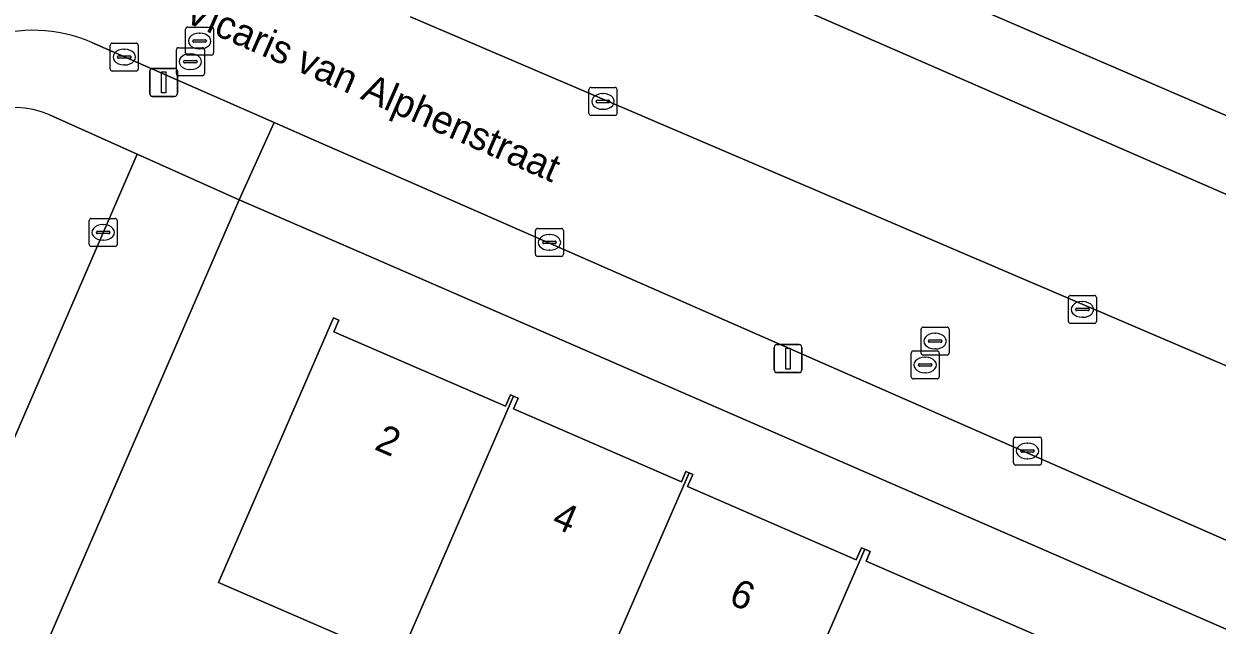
# Model space of a CAD drawing. Extents: x 162803 to 163818, y 381639 to 382475.
# Drawn here: x 163434.41 to 163477.02, y 381927.23 to 381948.71 of the extents above; entities that cross this region are included whole.
import ezdxf

# ---------------------------------------------------------------- set-up
doc = ezdxf.new("R2010")
doc.units = 0
for name, color, linetype in [('IMGEO_Berm_groen', 7, 'Continuous'), ('IMGEO_Erf', 7, 'Continuous'), ('IMGEO_Kolk', 7, 'Continuous'), ('IMGEO_Lichtmast', 7, 'Continuous'), ('IMGEO_Openbare_ruimte_label', 7, 'Continuous'), ('IMGEO_Pand', 7, 'Continuous'), ('IMGEO_Pand_nummerreeks', 7, 'Continuous'), ('IMGEO_Parkeervlak_open', 7, 'Continuous'), ('IMGEO_Rijbaan_lokaal_open', 7, 'Continuous'), ('IMGEO_Rioolput', 7, 'Continuous'), ('IMGEO_Voetpad_open', 7, 'Continuous')]:
    doc.layers.add(name, color=color, linetype=linetype)

msp = doc.modelspace()

# ---------------------------------------------------------------- linework, layer by layer
at = {"layer": 'IMGEO_Berm_groen'}
for points in [[(163438.452, 381944.062), (163435.326, 381945.463)], [(163431.316, 381943.902), (163429.894, 381940.604), (163430.216, 381936.107), (163429.958, 381934.59), (163427.092, 381927.892), (163430.782, 381926.338), (163438.452, 381944.062)]]:
    msp.add_lwpolyline(points, dxfattribs=at)
msp.add_arc((163434.102, 381942.677), 3.043, 66.2746, 156.265, dxfattribs=at)
at = {"layer": 'IMGEO_Erf'}
for points in [[(163484.415, 381924), (163446.469, 381940.527), (163442.096, 381942.431), (163434.604, 381925.154), (163442.568, 381921.71), (163443.812, 381924.566), (163446.642, 381923.333), (163449.449, 381922.109), (163448.205, 381919.253), (163454.882, 381916.337), (163456.111, 381919.165), (163459.034, 381917.895), (163461.956, 381916.624), (163460.722, 381913.785), (163464.205, 381912.264), (163465.472, 381915.138), (163467.704, 381914.155), (163466.437, 381911.28), (163467.494, 381910.814), (163468.738, 381913.669), (163471.707, 381912.375), (163474.449, 381911.18), (163473.205, 381908.325), (163480.407, 381905.096)], [(163447.785, 381925.962), (163441.356, 381928.756), (163442.592, 381931.598), (163445.467, 381938.209), (163445.66, 381938.125), (163445.481, 381937.715), (163451.602, 381935.054), (163451.779, 381935.461), (163451.893, 381935.411), (163452.06, 381935.339), (163451.895, 381934.959), (163457.886, 381932.354), (163458.047, 381932.723), (163458.161, 381932.673), (163458.293, 381932.616), (163458.105, 381932.184), (163464.13, 381929.564), (163464.318, 381929.996), (163464.433, 381929.946), (163464.629, 381929.861), (163464.478, 381929.513), (163470.47, 381926.908)]]:
    msp.add_lwpolyline(points, dxfattribs=at)
at = {"layer": 'IMGEO_Kolk'}
for p, q in [((163437.492, 381947.099), (163437.492, 381947.951)), ((163437.567, 381948.025), (163438.419, 381948.025)), ((163437.98, 381947.805), (163438.005, 381947.805)), ((163438.493, 381947.951), (163438.493, 381947.099)), ((163437.751, 381947.519), (163437.751, 381947.531)), ((163438.189, 381947.482), (163437.791, 381947.482)), ((163437.794, 381947.568), (163438.192, 381947.568)), ((163438.235, 381947.531), (163438.235, 381947.519)), ((163438.419, 381947.025), (163437.567, 381947.025)), ((163438.003, 381947.245), (163437.978, 381947.245)), ((163454.586, 381945.514), (163454.586, 381946.366)), ((163454.661, 381946.44), (163455.513, 381946.44)), ((163455.074, 381946.22), (163455.099, 381946.22)), ((163455.587, 381946.366), (163455.587, 381945.514)), ((163454.845, 381945.934), (163454.845, 381945.946)), ((163455.283, 381945.897), (163454.885, 381945.897)), ((163454.888, 381945.983), (163455.286, 381945.983)), ((163455.097, 381945.66), (163455.072, 381945.66)), ((163455.329, 381945.946), (163455.329, 381945.934)), ((163455.513, 381945.44), (163454.661, 381945.44)), ((163436.74, 381940.836), (163436.74, 381941.688)), ((163436.815, 381941.762), (163437.667, 381941.762)), ((163437.228, 381941.542), (163437.253, 381941.542)), ((163437.741, 381941.688), (163437.741, 381940.836)), ((163452.749, 381941.405), (163453.601, 381941.405)), ((163436.999, 381941.256), (163436.999, 381941.268)), ((163437.437, 381941.219), (163437.039, 381941.219)), ((163437.042, 381941.305), (163437.44, 381941.305)), ((163437.251, 381940.982), (163437.226, 381940.982)), ((163437.483, 381941.268), (163437.483, 381941.256)), ((163452.674, 381940.479), (163452.674, 381941.331)), ((163452.933, 381940.899), (163452.933, 381940.911)), ((163452.976, 381940.948), (163453.374, 381940.948)), ((163453.162, 381941.185), (163453.187, 381941.185)), ((163453.417, 381940.911), (163453.417, 381940.899)), ((163453.675, 381941.331), (163453.675, 381940.479)), ((163437.667, 381940.762), (163436.815, 381940.762)), ((163453.371, 381940.862), (163452.973, 381940.862)), ((163453.185, 381940.625), (163453.16, 381940.625)), ((163453.601, 381940.405), (163452.749, 381940.405)), ((163471.705, 381938.084), (163471.705, 381938.936)), ((163471.78, 381939.01), (163472.632, 381939.01)), ((163472.193, 381938.79), (163472.218, 381938.79)), ((163472.706, 381938.936), (163472.706, 381938.084)), ((163471.964, 381938.504), (163471.964, 381938.516)), ((163472.402, 381938.467), (163472.004, 381938.467)), ((163472.007, 381938.553), (163472.405, 381938.553)), ((163472.448, 381938.516), (163472.448, 381938.504)), ((163472.632, 381938.01), (163471.78, 381938.01)), ((163472.216, 381938.23), (163472.191, 381938.23)), ((163469.744, 381933.025), (163469.744, 381933.877)), ((163469.819, 381933.951), (163470.671, 381933.951)), ((163470.232, 381933.731), (163470.257, 381933.731)), ((163470.745, 381933.877), (163470.745, 381933.025)), ((163470.003, 381933.445), (163470.003, 381933.457)), ((163470.441, 381933.408), (163470.043, 381933.408)), ((163470.046, 381933.494), (163470.444, 381933.494)), ((163470.487, 381933.457), (163470.487, 381933.445)), ((163470.671, 381932.951), (163469.819, 381932.951)), ((163470.255, 381933.171), (163470.23, 381933.171))]:
    msp.add_line(p, q, dxfattribs=at)
for points in [[(163437.492, 381947.099), (163437.492, 381947.951)], [(163437.567, 381948.025), (163438.419, 381948.025)], [(163438.493, 381947.951), (163438.493, 381947.099)], [(163438.419, 381947.025), (163437.567, 381947.025)], [(163454.586, 381945.514), (163454.586, 381946.366)], [(163454.661, 381946.44), (163455.513, 381946.44)], [(163455.587, 381946.366), (163455.587, 381945.514)], [(163455.513, 381945.44), (163454.661, 381945.44)], [(163436.74, 381940.836), (163436.74, 381941.688)], [(163436.815, 381941.762), (163437.667, 381941.762)], [(163437.741, 381941.688), (163437.741, 381940.836)], [(163452.749, 381941.405), (163453.601, 381941.405)], [(163452.674, 381940.479), (163452.674, 381941.331)], [(163453.675, 381941.331), (163453.675, 381940.479)], [(163437.667, 381940.762), (163436.815, 381940.762)], [(163453.601, 381940.405), (163452.749, 381940.405)], [(163471.705, 381938.084), (163471.705, 381938.936)], [(163471.78, 381939.01), (163472.632, 381939.01)], [(163472.706, 381938.936), (163472.706, 381938.084)], [(163472.632, 381938.01), (163471.78, 381938.01)], [(163469.744, 381933.025), (163469.744, 381933.877)], [(163469.819, 381933.951), (163470.671, 381933.951)], [(163470.745, 381933.877), (163470.745, 381933.025)], [(163470.671, 381932.951), (163469.819, 381932.951)]]:
    msp.add_lwpolyline(points, dxfattribs=at)
for centre, radius, start, end in [((163437.569, 381947.949), 0.0765, 91.552, 178.448), ((163437.569, 381947.949), 0.0765, 91.552, 178.448), ((163438.417, 381947.949), 0.0765, 1.552, 88.448), ((163438.417, 381947.949), 0.0765, 1.552, 88.448), ((163437.791, 381947.528), 0.0403, 85.8775, 175.7526), ((163437.788, 381947.518), 0.0366, 178.938, 274.7102), ((163438.192, 381947.525), 0.043, 264.8664, 352.4533), ((163438.196, 381947.53), 0.0386, 1.7309, 96.639), ((163437.569, 381947.101), 0.0765, 181.552, 268.448), ((163437.569, 381947.101), 0.0765, 181.552, 268.448), ((163438.417, 381947.101), 0.0765, 271.552, 358.448), ((163438.417, 381947.101), 0.0765, 271.552, 358.448), ((163454.663, 381946.364), 0.0765, 91.552, 178.448), ((163454.663, 381946.364), 0.0765, 91.552, 178.448), ((163455.511, 381946.364), 0.0765, 1.552, 88.448), ((163455.511, 381946.364), 0.0765, 1.552, 88.448), ((163454.885, 381945.943), 0.0403, 85.8775, 175.7526), ((163454.882, 381945.933), 0.0366, 178.938, 274.7102), ((163455.286, 381945.94), 0.043, 264.8664, 352.4533), ((163455.29, 381945.945), 0.0386, 1.7309, 96.639), ((163454.663, 381945.516), 0.0765, 181.552, 268.448), ((163454.663, 381945.516), 0.0765, 181.552, 268.448), ((163455.511, 381945.516), 0.0765, 271.552, 358.448), ((163455.511, 381945.516), 0.0765, 271.552, 358.448), ((163436.817, 381941.686), 0.0765, 91.552, 178.448), ((163436.817, 381941.686), 0.0765, 91.552, 178.448), ((163437.665, 381941.686), 0.0765, 1.552, 88.448), ((163437.665, 381941.686), 0.0765, 1.552, 88.448), ((163452.751, 381941.329), 0.0765, 91.552, 178.448), ((163452.751, 381941.329), 0.0765, 91.552, 178.448), ((163453.599, 381941.329), 0.0765, 1.552, 88.448), ((163453.599, 381941.329), 0.0765, 1.552, 88.448), ((163437.039, 381941.265), 0.0403, 85.8775, 175.7526), ((163437.036, 381941.255), 0.0366, 178.938, 274.7102), ((163437.44, 381941.262), 0.043, 264.8664, 352.4533), ((163437.444, 381941.267), 0.0386, 1.7309, 96.639), ((163452.973, 381940.908), 0.0403, 85.8775, 175.7526), ((163453.378, 381940.91), 0.0386, 1.7309, 96.639), ((163436.817, 381940.838), 0.0765, 181.552, 268.448), ((163436.817, 381940.838), 0.0765, 181.552, 268.448), ((163437.665, 381940.838), 0.0765, 271.552, 358.448), ((163437.665, 381940.838), 0.0765, 271.552, 358.448), ((163452.97, 381940.898), 0.0366, 178.938, 274.7102), ((163453.374, 381940.905), 0.043, 264.8664, 352.4533), ((163452.751, 381940.481), 0.0765, 181.552, 268.448), ((163452.751, 381940.481), 0.0765, 181.552, 268.448), ((163453.599, 381940.481), 0.0765, 271.552, 358.448), ((163453.599, 381940.481), 0.0765, 271.552, 358.448), ((163471.782, 381938.934), 0.0765, 91.552, 178.448), ((163471.782, 381938.934), 0.0765, 91.552, 178.448), ((163472.63, 381938.934), 0.0765, 1.552, 88.448), ((163472.63, 381938.934), 0.0765, 1.552, 88.448), ((163472.004, 381938.513), 0.0403, 85.8775, 175.7526), ((163472.001, 381938.503), 0.0366, 178.938, 274.7102), ((163472.405, 381938.51), 0.043, 264.8664, 352.4533), ((163472.409, 381938.515), 0.0386, 1.7309, 96.639), ((163471.782, 381938.086), 0.0765, 181.552, 268.448), ((163471.782, 381938.086), 0.0765, 181.552, 268.448), ((163472.63, 381938.086), 0.0765, 271.552, 358.448), ((163472.63, 381938.086), 0.0765, 271.552, 358.448), ((163469.821, 381933.875), 0.0765, 91.552, 178.448), ((163469.821, 381933.875), 0.0765, 91.552, 178.448), ((163470.669, 381933.875), 0.0765, 1.552, 88.448), ((163470.669, 381933.875), 0.0765, 1.552, 88.448), ((163470.043, 381933.454), 0.0403, 85.8775, 175.7526), ((163470.04, 381933.444), 0.0366, 178.938, 274.7102), ((163470.444, 381933.451), 0.043, 264.8664, 352.4533), ((163470.448, 381933.456), 0.0386, 1.7309, 96.639), ((163469.821, 381933.027), 0.0765, 181.552, 268.448), ((163469.821, 381933.027), 0.0765, 181.552, 268.448), ((163470.669, 381933.027), 0.0765, 271.552, 358.448), ((163470.669, 381933.027), 0.0765, 271.552, 358.448)]:
    msp.add_arc(centre, radius, start, end, dxfattribs=at)
for centre, major_axis, ratio, start_param, end_param in [((163437.979, 381947.525), (-0.387, 0.002), 0.722429, 4.712389, 7.853982), ((163438.004, 381947.525), (-0.39, 0.002), 0.717154, 1.570796, 4.712389), ((163455.073, 381945.94), (-0.387, 0.002), 0.722429, 4.712389, 7.853982), ((163455.098, 381945.94), (-0.39, 0.002), 0.717154, 1.570796, 4.712389), ((163437.227, 381941.262), (-0.387, 0.002), 0.722429, 4.712389, 7.853982), ((163437.252, 381941.262), (-0.39, 0.002), 0.717154, 1.570796, 4.712389), ((163453.161, 381940.905), (-0.387, 0.002), 0.722429, 4.712389, 7.853982), ((163453.186, 381940.905), (-0.39, 0.002), 0.717154, 1.570796, 4.712389), ((163472.192, 381938.51), (-0.387, 0.002), 0.722429, 4.712389, 7.853982), ((163472.217, 381938.51), (-0.39, 0.002), 0.717154, 1.570796, 4.712389), ((163470.231, 381933.451), (-0.387, 0.002), 0.722429, 4.712389, 7.853982), ((163470.256, 381933.451), (-0.39, 0.002), 0.717154, 1.570796, 4.712389)]:
    msp.add_ellipse(centre, major_axis=major_axis, ratio=ratio, start_param=start_param, end_param=end_param, dxfattribs=at)
at = {"layer": 'IMGEO_Lichtmast'}
for p, q in [((163438.903, 381946.223), (163438.903, 381947.023)), ((163438.903, 381947.023), (163438.903, 381946.223)), ((163439.003, 381947.123), (163439.793, 381947.123)), ((163439.793, 381947.123), (163439.003, 381947.123)), ((163439.893, 381947.023), (163439.893, 381946.223)), ((163439.893, 381946.223), (163439.893, 381947.023)), ((163439.793, 381946.123), (163439.003, 381946.123)), ((163439.003, 381946.123), (163439.793, 381946.123)), ((163461.197, 381936.353), (163461.197, 381937.153)), ((163461.197, 381937.153), (163461.197, 381936.353)), ((163461.297, 381937.253), (163462.087, 381937.253)), ((163462.087, 381937.253), (163461.297, 381937.253)), ((163462.187, 381937.153), (163462.187, 381936.353)), ((163462.187, 381936.353), (163462.187, 381937.153)), ((163462.087, 381936.253), (163461.297, 381936.253)), ((163461.297, 381936.253), (163462.087, 381936.253))]:
    msp.add_line(p, q, dxfattribs=at)
for points in [[(163439.323, 381946.998), (163439.473, 381946.998), (163439.473, 381946.248), (163439.323, 381946.248), (163439.323, 381946.998)], [(163461.617, 381937.128), (163461.767, 381937.128), (163461.767, 381936.378), (163461.617, 381936.378), (163461.617, 381937.128)]]:
    msp.add_lwpolyline(points, dxfattribs=at)
for centre, start, end in [((163439.003, 381947.023), 90, 180), ((163439.003, 381947.023), 90, 180), ((163439.793, 381947.023), 0, 90), ((163439.793, 381947.023), 360, 90), ((163439.003, 381946.223), 180, 270), ((163439.003, 381946.223), 180, 270), ((163439.793, 381946.223), 270, 0), ((163439.793, 381946.223), 270, 0), ((163461.297, 381937.153), 90, 180), ((163461.297, 381937.153), 90, 180), ((163462.087, 381937.153), 0, 90), ((163462.087, 381937.153), 360, 90), ((163461.297, 381936.353), 180, 270), ((163461.297, 381936.353), 180, 270), ((163462.087, 381936.353), 270, 0), ((163462.087, 381936.353), 270, 0)]:
    msp.add_arc(centre, 0.1, start, end, dxfattribs=at)
at = {"layer": 'IMGEO_Pand'}
for points in [[(163489.4, 381940.238), (163493.268, 381949.204), (163494.116, 381951.17), (163498.056, 381960.301), (163462.079, 381975.823), (163453.423, 381955.76)], [(163451.893, 381935.411), (163451.779, 381935.461), (163451.602, 381935.054), (163445.481, 381937.715), (163445.66, 381938.125), (163445.467, 381938.209), (163442.592, 381931.598), (163441.356, 381928.756), (163447.785, 381925.962), (163447.937, 381926.312), (163449.02, 381928.803)], [(163458.161, 381932.673), (163458.047, 381932.723), (163457.886, 381932.354), (163451.895, 381934.959), (163452.06, 381935.339), (163451.893, 381935.411), (163449.02, 381928.803), (163447.937, 381926.312), (163454.209, 381923.585), (163455.292, 381926.076)], [(163455.292, 381926.076), (163461.565, 381923.349), (163464.433, 381929.946), (163464.318, 381929.996), (163464.13, 381929.564), (163458.105, 381932.184), (163458.293, 381932.616), (163458.161, 381932.673)], [(163470.553, 381926.872), (163470.47, 381926.908), (163464.478, 381929.513), (163464.629, 381929.861), (163464.433, 381929.946), (163461.565, 381923.349), (163467.836, 381920.623)]]:
    msp.add_lwpolyline(points, close=True, dxfattribs=at)
at = {"layer": 'IMGEO_Parkeervlak_open'}
for points in [[(163486.402, 381933.519), (163488.239, 381937.867), (163454.422, 381952.633)], [(163448.218, 381948.961), (163486.608, 381932.531), (163486.667, 381932.666)]]:
    msp.add_lwpolyline(points, dxfattribs=at)
at = {"layer": 'IMGEO_Rijbaan_lokaal_open'}
for points in [[(163488.068, 381932.177), (163486.667, 381932.666), (163486.608, 381932.531), (163448.218, 381948.961)], [(163436.841, 381948.045), (163443.345, 381945.184), (163444.86, 381944.518), (163448.434, 381942.962), (163487.284, 381925.897)]]:
    msp.add_lwpolyline(points, dxfattribs=at)
msp.add_arc((163434.745, 381943.236), 5.246, 66.4473, 151.5766, dxfattribs=at)
at = {"layer": 'IMGEO_Rioolput'}
for p, q in [((163440.258, 381948.599), (163441.11, 381948.599)), ((163440.183, 381947.673), (163440.183, 381948.525)), ((163440.671, 381948.379), (163440.696, 381948.379)), ((163441.184, 381948.525), (163441.184, 381947.673)), ((163439.853, 381946.936), (163439.853, 381947.788)), ((163439.928, 381947.862), (163440.78, 381947.862)), ((163440.442, 381948.093), (163440.442, 381948.105)), ((163440.88, 381948.056), (163440.482, 381948.056)), ((163440.485, 381948.142), (163440.883, 381948.142)), ((163440.694, 381947.819), (163440.669, 381947.819)), ((163440.854, 381947.788), (163440.854, 381946.936)), ((163440.926, 381948.105), (163440.926, 381948.093)), ((163440.112, 381947.356), (163440.112, 381947.368)), ((163440.55, 381947.319), (163440.152, 381947.319)), ((163440.155, 381947.405), (163440.553, 381947.405)), ((163441.11, 381947.599), (163440.258, 381947.599)), ((163440.341, 381947.642), (163440.366, 381947.642)), ((163440.596, 381947.368), (163440.596, 381947.356)), ((163440.364, 381947.082), (163440.339, 381947.082)), ((163440.78, 381946.862), (163439.928, 381946.862)), ((163466.445, 381936.952), (163466.445, 381937.804)), ((163466.52, 381937.878), (163467.372, 381937.878)), ((163466.933, 381937.658), (163466.958, 381937.658)), ((163467.446, 381937.804), (163467.446, 381936.952)), ((163466.704, 381937.372), (163466.704, 381937.384)), ((163467.142, 381937.335), (163466.744, 381937.335)), ((163466.747, 381937.421), (163467.145, 381937.421)), ((163466.956, 381937.098), (163466.931, 381937.098)), ((163467.188, 381937.384), (163467.188, 381937.372)), ((163466.09, 381936.101), (163466.09, 381936.953)), ((163466.165, 381937.027), (163467.017, 381937.027)), ((163467.372, 381936.878), (163466.52, 381936.878)), ((163466.578, 381936.807), (163466.603, 381936.807)), ((163467.091, 381936.953), (163467.091, 381936.101)), ((163466.349, 381936.521), (163466.349, 381936.533)), ((163466.787, 381936.484), (163466.389, 381936.484)), ((163466.392, 381936.57), (163466.79, 381936.57)), ((163466.601, 381936.247), (163466.576, 381936.247)), ((163466.833, 381936.533), (163466.833, 381936.521)), ((163467.017, 381936.027), (163466.165, 381936.027))]:
    msp.add_line(p, q, dxfattribs=at)
for points in [[(163440.258, 381948.599), (163441.11, 381948.599)], [(163440.183, 381947.673), (163440.183, 381948.525)], [(163441.184, 381948.525), (163441.184, 381947.673)], [(163439.853, 381946.936), (163439.853, 381947.788)], [(163439.928, 381947.862), (163440.78, 381947.862)], [(163440.854, 381947.788), (163440.854, 381946.936)], [(163441.11, 381947.599), (163440.258, 381947.599)], [(163440.78, 381946.862), (163439.928, 381946.862)], [(163466.445, 381936.952), (163466.445, 381937.804)], [(163466.52, 381937.878), (163467.372, 381937.878)], [(163467.446, 381937.804), (163467.446, 381936.952)], [(163466.09, 381936.101), (163466.09, 381936.953)], [(163466.165, 381937.027), (163467.017, 381937.027)], [(163467.372, 381936.878), (163466.52, 381936.878)], [(163467.091, 381936.953), (163467.091, 381936.101)], [(163467.017, 381936.027), (163466.165, 381936.027)]]:
    msp.add_lwpolyline(points, dxfattribs=at)
for centre, radius, start, end in [((163440.26, 381948.523), 0.0765, 91.552, 178.448), ((163440.26, 381948.523), 0.0765, 91.552, 178.448), ((163441.108, 381948.523), 0.0765, 1.552, 88.448), ((163441.108, 381948.523), 0.0765, 1.552, 88.448), ((163439.93, 381947.786), 0.0765, 91.552, 178.448), ((163439.93, 381947.786), 0.0765, 91.552, 178.448), ((163440.482, 381948.102), 0.0403, 85.8775, 175.7526), ((163440.479, 381948.092), 0.0366, 178.938, 274.7102), ((163440.778, 381947.786), 0.0765, 1.552, 88.448), ((163440.778, 381947.786), 0.0765, 1.552, 88.448), ((163440.883, 381948.099), 0.043, 264.8664, 352.4533), ((163440.887, 381948.104), 0.0386, 1.7309, 96.639), ((163440.152, 381947.365), 0.0403, 85.8775, 175.7526), ((163440.149, 381947.355), 0.0366, 178.938, 274.7102), ((163440.26, 381947.675), 0.0765, 181.552, 268.448), ((163440.26, 381947.675), 0.0765, 181.552, 268.448), ((163440.553, 381947.362), 0.043, 264.8664, 352.4533), ((163440.557, 381947.367), 0.0386, 1.7309, 96.639), ((163441.108, 381947.675), 0.0765, 271.552, 358.448), ((163441.108, 381947.675), 0.0765, 271.552, 358.448), ((163439.93, 381946.938), 0.0765, 181.552, 268.448), ((163439.93, 381946.938), 0.0765, 181.552, 268.448), ((163440.778, 381946.938), 0.0765, 271.552, 358.448), ((163440.778, 381946.938), 0.0765, 271.552, 358.448), ((163466.522, 381937.802), 0.0765, 91.552, 178.448), ((163466.522, 381937.802), 0.0765, 91.552, 178.448), ((163467.37, 381937.802), 0.0765, 1.552, 88.448), ((163467.37, 381937.802), 0.0765, 1.552, 88.448), ((163466.744, 381937.381), 0.0403, 85.8775, 175.7526), ((163466.741, 381937.371), 0.0366, 178.938, 274.7102), ((163467.145, 381937.378), 0.043, 264.8664, 352.4533), ((163467.149, 381937.383), 0.0386, 1.7309, 96.639), ((163466.167, 381936.951), 0.0765, 91.552, 178.448), ((163466.167, 381936.951), 0.0765, 91.552, 178.448), ((163466.522, 381936.954), 0.0765, 181.552, 268.448), ((163466.522, 381936.954), 0.0765, 181.552, 268.448), ((163467.015, 381936.951), 0.0765, 1.552, 88.448), ((163467.015, 381936.951), 0.0765, 1.552, 88.448), ((163467.37, 381936.954), 0.0765, 271.552, 358.448), ((163467.37, 381936.954), 0.0765, 271.552, 358.448), ((163466.389, 381936.53), 0.0403, 85.8775, 175.7526), ((163466.386, 381936.52), 0.0366, 178.938, 274.7102), ((163466.79, 381936.527), 0.043, 264.8664, 352.4533), ((163466.794, 381936.532), 0.0386, 1.7309, 96.639), ((163466.167, 381936.103), 0.0765, 181.552, 268.448), ((163466.167, 381936.103), 0.0765, 181.552, 268.448), ((163467.015, 381936.103), 0.0765, 271.552, 358.448), ((163467.015, 381936.103), 0.0765, 271.552, 358.448)]:
    msp.add_arc(centre, radius, start, end, dxfattribs=at)
for centre, major_axis, ratio, start_param, end_param in [((163440.67, 381948.099), (-0.387, 0.002), 0.722429, 4.712389, 7.853982), ((163440.695, 381948.099), (-0.39, 0.002), 0.717154, 1.570796, 4.712389), ((163440.34, 381947.362), (-0.387, 0.002), 0.722429, 4.712389, 7.853982), ((163440.365, 381947.362), (-0.39, 0.002), 0.717154, 1.570796, 4.712389), ((163466.932, 381937.378), (-0.387, 0.002), 0.722429, 4.712389, 7.853982), ((163466.957, 381937.378), (-0.39, 0.002), 0.717154, 1.570796, 4.712389), ((163466.577, 381936.527), (-0.387, 0.002), 0.722429, 4.712389, 7.853982), ((163466.602, 381936.527), (-0.39, 0.002), 0.717154, 1.570796, 4.712389)]:
    msp.add_ellipse(centre, major_axis=major_axis, ratio=ratio, start_param=start_param, end_param=end_param, dxfattribs=at)
at = {"layer": 'IMGEO_Voetpad_open'}
for points in [[(163496.921, 381936.835), (163493.176, 381938.489), (163493.242, 381938.641), (163497.143, 381947.557), (163493.268, 381949.204), (163489.4, 381940.238), (163453.423, 381955.76), (163448.897, 381957.823), (163448.25, 381956.306), (163447.935, 381955.568), (163454.422, 381952.633), (163488.239, 381937.867), (163486.402, 381933.519)], [(163435.326, 381945.463), (163438.452, 381944.062), (163442.096, 381942.431), (163443.345, 381945.184), (163436.841, 381948.045)]]:
    msp.add_lwpolyline(points, dxfattribs=at)
for points in [[(163448.434, 381942.962), (163444.86, 381944.518), (163443.345, 381945.184), (163442.096, 381942.431), (163446.469, 381940.527), (163484.415, 381924), (163485.599, 381923.488), (163486.278, 381922.892), (163486.823, 381922.171), (163487.284, 381925.897)], [(163433.958, 381923.664), (163434.604, 381925.154), (163442.096, 381942.431), (163438.452, 381944.062), (163430.782, 381926.338), (163430.297, 381925.219), (163422.983, 381908.314), (163422.504, 381907.226), (163416.497, 381893.39), (163415.281, 381890.601), (163414.692, 381889.232), (163409.552, 381877.287), (163409.054, 381876.142), (163400.375, 381856.069), (163399.544, 381854.142), (163392.292, 381837.534), (163395.819, 381835.705), (163403.019, 381852.311), (163403.547, 381853.528)]]:
    msp.add_lwpolyline(points, close=True, dxfattribs=at)
for centre, radius, start, end in [((163434.745, 381943.236), 5.246, 66.4473, 151.5766), ((163434.102, 381942.677), 3.043, 66.2746, 156.265)]:
    msp.add_arc(centre, radius, start, end, dxfattribs=at)

# ---------------------------------------------------------------- texts
at = {"layer": 'IMGEO_Openbare_ruimte_label'}
msp.add_text('Vicaris van Alphenstraat', height=1, rotation=336.3575, dxfattribs=at).set_placement((163440.062, 381948.822))
at = {"layer": 'IMGEO_Pand_nummerreeks'}
for s, rotation, p in [('2', 336.4629, (163446.886, 381933.526)), ('4', 336.4629, (163453.21, 381930.77)), ('6', 336.4606, (163459.533, 381928.016))]:
    msp.add_text(s, height=1, rotation=rotation, dxfattribs=at).set_placement(p)

doc.saveas('drawing.dxf')
